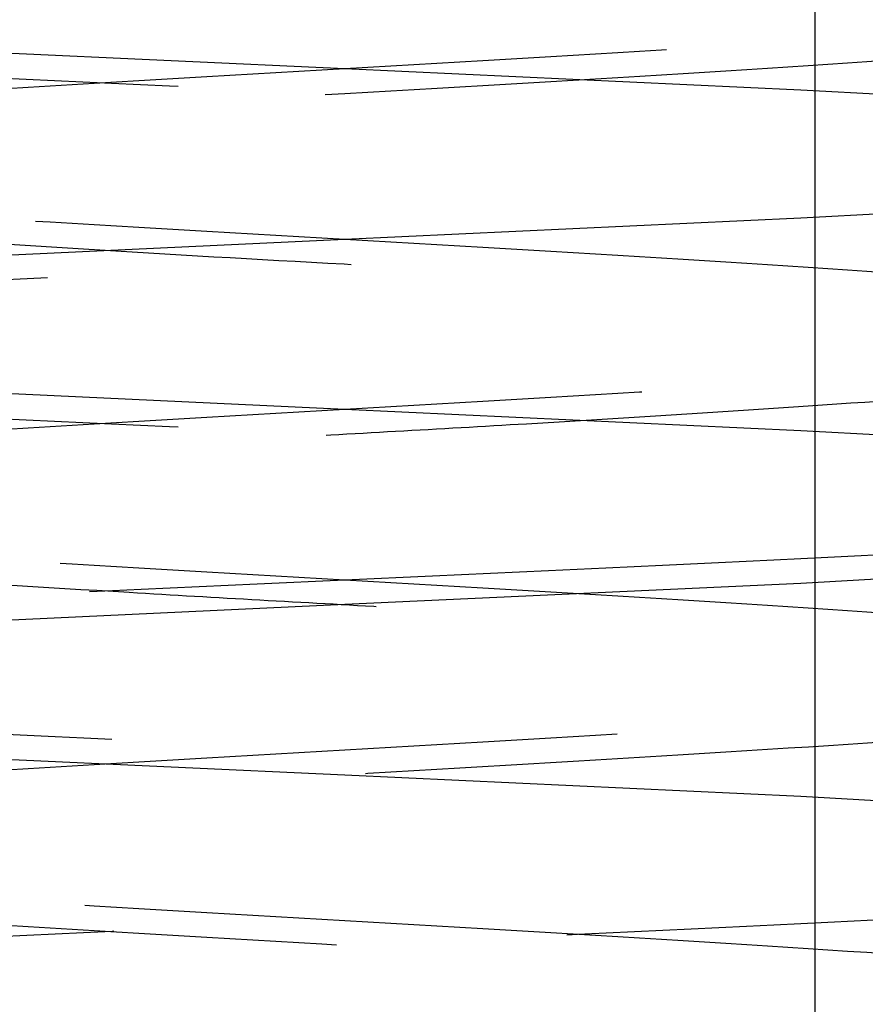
# Model space of a CAD drawing. Header units: inches. Extents: x 1907 to 2452, y -210 to -54.
# Tile 710 of 1056: x 2144.0375 to 2144.1262, y -176.8106 to -176.7074. Entities that reach past the tile are written whole.
import ezdxf

# ---------------------------------------------------------------- set-up
doc = ezdxf.new("R2010")
doc.units = ezdxf.units.IN
doc.header["$LTSCALE"] = 0.5
doc.header["$MEASUREMENT"] = 0
doc.linetypes.add('HIDDEN', pattern=[0.22499999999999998, 0.15, -0.075])
doc.layers.add('SID-M-H', color=4, linetype='HIDDEN')
doc.layers.add('SID-M-S', color=105, linetype='Continuous')

msp = doc.modelspace()

# ---------------------------------------------------------------- linework, layer by layer
at = {"layer": 'SID-M-H'}
for p, q in [((2144.07159527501, -176.712547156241), (2144.023759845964, -176.7103150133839)), ((2144.119430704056, -176.7147792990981), (2144.07159527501, -176.712547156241)), ((2144.159983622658, -176.7170114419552), (2144.119430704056, -176.7147792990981)), ((2144.119430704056, -176.7281721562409), (2144.159983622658, -176.7259400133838)), ((2144.07159527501, -176.730404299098), (2144.119430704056, -176.7281721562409)), ((2144.023759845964, -176.7326364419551), (2144.07159527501, -176.730404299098)), ((2144.07159527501, -176.748261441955), (2144.023759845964, -176.7460292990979)), ((2144.119430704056, -176.7504935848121), (2144.07159527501, -176.748261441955)), ((2144.159983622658, -176.7527257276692), (2144.119430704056, -176.7504935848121)), ((2144.159983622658, -176.7642584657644), (2144.119430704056, -176.7664906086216)), ((2144.119430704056, -176.7664906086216), (2144.07159527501, -176.7687227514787)), ((2144.07159527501, -176.7687227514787), (2144.023759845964, -176.7709548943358)), ((2144.023759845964, -176.7843477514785), (2144.07159527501, -176.7865798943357)), ((2144.07159527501, -176.7865798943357), (2144.119430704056, -176.7888120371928)), ((2144.119430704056, -176.7888120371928), (2144.159983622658, -176.7910441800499))]:
    msp.add_line(p, q, dxfattribs=at)
for points, knots in [([(2143.97499658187, -175.8292082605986), (2143.976194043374, -175.8297557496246), (2143.979018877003, -175.8310472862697), (2144.000392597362, -175.8330828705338), (2144.032802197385, -175.8353150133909), (2144.07161820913, -175.837547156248), (2144.110296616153, -175.8397792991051), (2144.143119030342, -175.8420114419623), (2144.165042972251, -175.8442435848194), (2144.172742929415, -175.8464757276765), (2144.165043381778, -175.8487078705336), (2144.143117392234, -175.8509400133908), (2144.110302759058, -175.8531721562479), (2144.071595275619, -175.855404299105), (2144.032887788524, -175.8576364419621), (2144.000073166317, -175.8598685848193), (2143.978147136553, -175.8621007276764), (2143.970447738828, -175.8643328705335), (2143.978147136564, -175.8665650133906), (2144.000073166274, -175.8687971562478), (2144.032887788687, -175.8710292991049), (2144.07159527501, -175.873261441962), (2144.110302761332, -175.8754935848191), (2144.143117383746, -175.8777257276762), (2144.165043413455, -175.8799578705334), (2144.172742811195, -175.8821900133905), (2144.165043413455, -175.8844221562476), (2144.143117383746, -175.8866542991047), (2144.110302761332, -175.8888864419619), (2144.07159527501, -175.891118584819), (2144.032887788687, -175.8933507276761), (2144.000073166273, -175.8955828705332), (2143.978147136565, -175.8978150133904), (2143.970447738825, -175.9000471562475), (2143.978147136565, -175.9022792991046), (2144.000073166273, -175.9045114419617), (2144.032887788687, -175.9067435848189), (2144.07159527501, -175.908975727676), (2144.110302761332, -175.9112078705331), (2144.143117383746, -175.9134400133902), (2144.165043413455, -175.9156721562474), (2144.172742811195, -175.9179042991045), (2144.165043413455, -175.9201364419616), (2144.143117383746, -175.9223685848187), (2144.110302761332, -175.9246007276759), (2144.07159527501, -175.926832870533), (2144.032887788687, -175.9290650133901), (2144.000073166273, -175.9312971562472), (2143.978147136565, -175.9335292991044), (2143.970447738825, -175.9357614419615), (2143.978147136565, -175.9379935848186), (2144.000073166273, -175.9402257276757), (2144.032887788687, -175.9424578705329), (2144.07159527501, -175.94469001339), (2144.110302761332, -175.9469221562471), (2144.143117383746, -175.9491542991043), (2144.165043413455, -175.9513864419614), (2144.172742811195, -175.9536185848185), (2144.165043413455, -175.9558507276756), (2144.143117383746, -175.9580828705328), (2144.110302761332, -175.9603150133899), (2144.07159527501, -175.962547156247), (2144.032887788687, -175.9647792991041), (2144.000073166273, -175.9670114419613), (2143.978147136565, -175.9692435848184), (2143.970447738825, -175.9714757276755), (2143.978147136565, -175.9737078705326), (2144.000073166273, -175.9759400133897), (2144.032887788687, -175.9781721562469), (2144.07159527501, -175.980404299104), (2144.110302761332, -175.9826364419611), (2144.143117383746, -175.9848685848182), (2144.165043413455, -175.9871007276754), (2144.172742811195, -175.9893328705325), (2144.165043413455, -175.9915650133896), (2144.143117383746, -175.9937971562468), (2144.110302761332, -175.9960292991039), (2144.07159527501, -175.998261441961), (2144.032887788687, -176.0004935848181), (2144.000073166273, -176.0027257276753), (2143.978147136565, -176.0049578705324), (2143.970447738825, -176.0071900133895), (2143.978147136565, -176.0094221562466), (2144.000073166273, -176.0116542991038), (2144.032887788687, -176.0138864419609), (2144.07159527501, -176.016118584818), (2144.110302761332, -176.0183507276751), (2144.143117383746, -176.0205828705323), (2144.165043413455, -176.0228150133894), (2144.172742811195, -176.0250471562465), (2144.165043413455, -176.0272792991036), (2144.143117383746, -176.0295114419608), (2144.110302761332, -176.0317435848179), (2144.07159527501, -176.033975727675), (2144.032887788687, -176.0362078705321), (2144.000073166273, -176.0384400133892), (2143.978147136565, -176.0406721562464), (2143.970447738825, -176.0429042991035), (2143.978147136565, -176.0451364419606), (2144.000073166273, -176.0473685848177), (2144.032887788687, -176.0496007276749), (2144.07159527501, -176.051832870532), (2144.110302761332, -176.0540650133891), (2144.143117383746, -176.0562971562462), (2144.165043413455, -176.0585292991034), (2144.172742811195, -176.0607614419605), (2144.165043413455, -176.0629935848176), (2144.143117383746, -176.0652257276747), (2144.110302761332, -176.0674578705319), (2144.07159527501, -176.069690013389), (2144.032887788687, -176.0719221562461), (2144.000073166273, -176.0741542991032), (2143.978147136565, -176.0763864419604), (2143.970447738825, -176.0786185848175), (2143.978147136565, -176.0808507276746), (2144.000073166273, -176.0830828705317), (2144.032887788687, -176.0853150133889), (2144.07159527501, -176.087547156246), (2144.110302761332, -176.0897792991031), (2144.143117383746, -176.0920114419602), (2144.165043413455, -176.0942435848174), (2144.172742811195, -176.0964757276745), (2144.165043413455, -176.0987078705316), (2144.143117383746, -176.1009400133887), (2144.110302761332, -176.1031721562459), (2144.07159527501, -176.105404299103), (2144.032887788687, -176.1076364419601), (2144.000073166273, -176.1098685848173), (2143.978147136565, -176.1121007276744), (2143.970447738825, -176.1143328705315), (2143.978147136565, -176.1165650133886), (2144.000073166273, -176.1187971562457), (2144.032887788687, -176.1210292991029), (2144.07159527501, -176.12326144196), (2144.110302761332, -176.1254935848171), (2144.143117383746, -176.1277257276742), (2144.165043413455, -176.1299578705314), (2144.172742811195, -176.1321900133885), (2144.165043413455, -176.1344221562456), (2144.143117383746, -176.1366542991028), (2144.110302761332, -176.1388864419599), (2144.07159527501, -176.141118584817), (2144.032887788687, -176.1433507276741), (2144.000073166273, -176.1455828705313), (2143.978147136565, -176.1478150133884), (2143.970447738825, -176.1500471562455), (2143.978147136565, -176.1522792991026), (2144.000073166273, -176.1545114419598), (2144.032887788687, -176.1567435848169), (2144.07159527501, -176.158975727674), (2144.110302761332, -176.1612078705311), (2144.143117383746, -176.1634400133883), (2144.165043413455, -176.1656721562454), (2144.172742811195, -176.1679042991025), (2144.165043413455, -176.1701364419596), (2144.143117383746, -176.1723685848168), (2144.110302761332, -176.1746007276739), (2144.07159527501, -176.176832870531), (2144.032887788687, -176.1790650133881), (2144.000073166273, -176.1812971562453), (2143.978147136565, -176.1835292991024), (2143.970447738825, -176.1857614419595), (2143.978147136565, -176.1879935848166), (2144.000073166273, -176.1902257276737), (2144.032887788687, -176.1924578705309), (2144.07159527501, -176.194690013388), (2144.110302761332, -176.1969221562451), (2144.143117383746, -176.1991542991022), (2144.165043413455, -176.2013864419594), (2144.172742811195, -176.2036185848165), (2144.165043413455, -176.2058507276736), (2144.143117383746, -176.2080828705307), (2144.110302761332, -176.2103150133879), (2144.07159527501, -176.212547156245), (2144.032887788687, -176.2147792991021), (2144.000073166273, -176.2170114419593), (2143.978147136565, -176.2192435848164), (2143.970447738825, -176.2214757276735), (2143.978147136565, -176.2237078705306), (2144.000073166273, -176.2259400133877), (2144.032887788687, -176.2281721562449), (2144.07159527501, -176.230404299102), (2144.110302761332, -176.2326364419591), (2144.143117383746, -176.2348685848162), (2144.165043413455, -176.2371007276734), (2144.172742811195, -176.2393328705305), (2144.165043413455, -176.2415650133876), (2144.143117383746, -176.2437971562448), (2144.110302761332, -176.2460292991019), (2144.07159527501, -176.248261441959), (2144.032887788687, -176.2504935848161), (2144.000073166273, -176.2527257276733), (2143.978147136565, -176.2549578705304), (2143.970447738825, -176.2571900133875), (2143.978147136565, -176.2594221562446), (2144.000073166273, -176.2616542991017), (2144.032887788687, -176.2638864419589), (2144.07159527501, -176.266118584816), (2144.110302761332, -176.2683507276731), (2144.143117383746, -176.2705828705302), (2144.165043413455, -176.2728150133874), (2144.172742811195, -176.2750471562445), (2144.165043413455, -176.2772792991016), (2144.143117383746, -176.2795114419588), (2144.110302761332, -176.2817435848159), (2144.07159527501, -176.283975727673), (2144.032887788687, -176.2862078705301), (2144.000073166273, -176.2884400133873), (2143.978147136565, -176.2906721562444), (2143.970447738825, -176.2929042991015), (2143.978147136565, -176.2951364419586), (2144.000073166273, -176.2973685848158), (2144.032887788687, -176.2996007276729), (2144.07159527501, -176.30183287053), (2144.110302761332, -176.3040650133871), (2144.143117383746, -176.3062971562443), (2144.165043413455, -176.3085292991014), (2144.172742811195, -176.3107614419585), (2144.165043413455, -176.3129935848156), (2144.143117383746, -176.3152257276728), (2144.110302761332, -176.3174578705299), (2144.07159527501, -176.319690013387), (2144.032887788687, -176.3219221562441), (2144.000073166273, -176.3241542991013), (2143.978147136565, -176.3263864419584), (2143.970447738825, -176.3286185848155), (2143.978147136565, -176.3308507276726), (2144.000073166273, -176.3330828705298), (2144.032887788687, -176.3353150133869), (2144.07159527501, -176.337547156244), (2144.110302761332, -176.3397792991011), (2144.143117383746, -176.3420114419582), (2144.165043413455, -176.3442435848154), (2144.172742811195, -176.3464757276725), (2144.165043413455, -176.3487078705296), (2144.143117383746, -176.3509400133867), (2144.110302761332, -176.3531721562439), (2144.07159527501, -176.355404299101), (2144.032887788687, -176.3576364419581), (2144.000073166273, -176.3598685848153), (2143.978147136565, -176.3621007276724), (2143.970447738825, -176.3643328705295), (2143.978147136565, -176.3665650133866), (2144.000073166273, -176.3687971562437), (2144.032887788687, -176.3710292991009), (2144.07159527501, -176.373261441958), (2144.110302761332, -176.3754935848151), (2144.143117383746, -176.3777257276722), (2144.165043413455, -176.3799578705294), (2144.172742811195, -176.3821900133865), (2144.165043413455, -176.3844221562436), (2144.143117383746, -176.3866542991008), (2144.110302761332, -176.3888864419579), (2144.07159527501, -176.391118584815), (2144.032887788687, -176.3933507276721), (2144.000073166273, -176.3955828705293), (2143.978147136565, -176.3978150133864), (2143.970447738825, -176.4000471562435), (2143.978147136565, -176.4022792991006), (2144.000073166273, -176.4045114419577), (2144.032887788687, -176.4067435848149), (2144.07159527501, -176.408975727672), (2144.110302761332, -176.4112078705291), (2144.143117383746, -176.4134400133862), (2144.165043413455, -176.4156721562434), (2144.172742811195, -176.4179042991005), (2144.165043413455, -176.4201364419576), (2144.143117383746, -176.4223685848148), (2144.110302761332, -176.4246007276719), (2144.07159527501, -176.426832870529), (2144.032887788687, -176.4290650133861), (2144.000073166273, -176.4312971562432), (2143.978147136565, -176.4335292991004), (2143.970447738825, -176.4357614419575), (2143.978147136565, -176.4379935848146), (2144.000073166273, -176.4402257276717), (2144.032887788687, -176.4424578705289), (2144.07159527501, -176.444690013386), (2144.110302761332, -176.4469221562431), (2144.143117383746, -176.4491542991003), (2144.165043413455, -176.4513864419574), (2144.172742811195, -176.4536185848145), (2144.165043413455, -176.4558507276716), (2144.143117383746, -176.4580828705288), (2144.110302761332, -176.4603150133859), (2144.07159527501, -176.462547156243), (2144.032887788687, -176.4647792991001), (2144.000073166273, -176.4670114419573), (2143.978147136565, -176.4692435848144), (2143.970447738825, -176.4714757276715), (2143.978147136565, -176.4737078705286), (2144.000073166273, -176.4759400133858), (2144.032887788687, -176.4781721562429), (2144.07159527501, -176.4804042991), (2144.110302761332, -176.4826364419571), (2144.143117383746, -176.4848685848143), (2144.165043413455, -176.4871007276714), (2144.172742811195, -176.4893328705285), (2144.165043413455, -176.4915650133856), (2144.143117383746, -176.4937971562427), (2144.110302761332, -176.4960292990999), (2144.07159527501, -176.498261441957), (2144.032887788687, -176.5004935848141), (2144.000073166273, -176.5027257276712), (2143.978147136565, -176.5049578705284), (2143.970447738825, -176.5071900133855), (2143.978147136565, -176.5094221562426), (2144.000073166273, -176.5116542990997), (2144.032887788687, -176.5138864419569), (2144.07159527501, -176.516118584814), (2144.110302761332, -176.5183507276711), (2144.143117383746, -176.5205828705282), (2144.165043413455, -176.5228150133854), (2144.172742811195, -176.5250471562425), (2144.165043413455, -176.5272792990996), (2144.143117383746, -176.5295114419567), (2144.110302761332, -176.5317435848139), (2144.07159527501, -176.533975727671), (2144.032887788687, -176.5362078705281), (2144.000073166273, -176.5384400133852), (2143.978147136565, -176.5406721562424), (2143.970447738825, -176.5429042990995), (2143.978147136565, -176.5451364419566), (2144.000073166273, -176.5473685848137), (2144.032887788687, -176.5496007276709), (2144.07159527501, -176.551832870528), (2144.110302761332, -176.5540650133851), (2144.143117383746, -176.5562971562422), (2144.165043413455, -176.5585292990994), (2144.172742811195, -176.5607614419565), (2144.165043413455, -176.5629935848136), (2144.143117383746, -176.5652257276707), (2144.110302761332, -176.5674578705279), (2144.07159527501, -176.569690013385), (2144.032887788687, -176.5719221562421), (2144.000073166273, -176.5741542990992), (2143.978147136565, -176.5763864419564), (2143.970447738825, -176.5786185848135), (2143.978147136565, -176.5808507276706), (2144.000073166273, -176.5830828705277), (2144.032887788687, -176.5853150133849), (2144.07159527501, -176.587547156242), (2144.110302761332, -176.5897792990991), (2144.143117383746, -176.5920114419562), (2144.165043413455, -176.5942435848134), (2144.172742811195, -176.5964757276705), (2144.165043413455, -176.5987078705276), (2144.143117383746, -176.6009400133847), (2144.110302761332, -176.6031721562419), (2144.07159527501, -176.605404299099), (2144.032887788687, -176.6076364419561), (2144.000073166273, -176.6098685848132), (2143.978147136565, -176.6121007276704), (2143.970447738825, -176.6143328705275), (2143.978147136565, -176.6165650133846), (2144.000073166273, -176.6187971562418), (2144.032887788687, -176.6210292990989), (2144.07159527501, -176.623261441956), (2144.110302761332, -176.6254935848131), (2144.143117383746, -176.6277257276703), (2144.165043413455, -176.6299578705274), (2144.172742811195, -176.6321900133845), (2144.165043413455, -176.6344221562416), (2144.143117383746, -176.6366542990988), (2144.110302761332, -176.6388864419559), (2144.07159527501, -176.641118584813), (2144.032887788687, -176.6433507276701), (2144.000073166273, -176.6455828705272), (2143.978147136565, -176.6478150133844), (2143.970447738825, -176.6500471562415), (2143.978147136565, -176.6522792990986), (2144.000073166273, -176.6545114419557), (2144.032887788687, -176.6567435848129), (2144.07159527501, -176.65897572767), (2144.110302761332, -176.6612078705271), (2144.143117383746, -176.6634400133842), (2144.165043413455, -176.6656721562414), (2144.172742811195, -176.6679042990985), (2144.165043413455, -176.6701364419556), (2144.143117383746, -176.6723685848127), (2144.110302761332, -176.6746007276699), (2144.07159527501, -176.676832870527), (2144.032887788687, -176.6790650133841), (2144.000073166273, -176.6812971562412), (2143.978147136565, -176.6835292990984), (2143.970447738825, -176.6857614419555), (2143.978147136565, -176.6879935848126), (2144.000073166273, -176.6902257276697), (2144.032887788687, -176.6924578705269), (2144.07159527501, -176.694690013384), (2144.110302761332, -176.6969221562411), (2144.143117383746, -176.6991542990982), (2144.165043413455, -176.7013864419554), (2144.172742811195, -176.7036185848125), (2144.165043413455, -176.7058507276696), (2144.143117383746, -176.7080828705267), (2144.110302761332, -176.7103150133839), (2144.07159527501, -176.712547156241), (2144.032887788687, -176.7147792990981), (2144.000073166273, -176.7170114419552), (2143.978147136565, -176.7192435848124), (2143.970447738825, -176.7214757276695), (2143.978147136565, -176.7237078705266), (2144.000073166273, -176.7259400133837), (2144.032887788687, -176.7281721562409), (2144.07159527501, -176.730404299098), (2144.110302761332, -176.7326364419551), (2144.143117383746, -176.7348685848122), (2144.165043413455, -176.7371007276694), (2144.172742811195, -176.7393328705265), (2144.165043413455, -176.7415650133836), (2144.143117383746, -176.7437971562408), (2144.110302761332, -176.7460292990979), (2144.07159527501, -176.748261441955), (2144.032887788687, -176.7504935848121), (2144.000073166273, -176.7527257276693), (2143.978147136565, -176.7549578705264), (2143.970447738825, -176.7571900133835), (2143.978147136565, -176.7594221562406), (2144.000073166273, -176.7616542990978), (2144.032887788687, -176.7638864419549), (2144.07159527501, -176.766118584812), (2144.110302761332, -176.7683507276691), (2144.143117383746, -176.7705828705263), (2144.165043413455, -176.7728150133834), (2144.172742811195, -176.7750471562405), (2144.165043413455, -176.7772792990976), (2144.143117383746, -176.7795114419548), (2144.110302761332, -176.7817435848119), (2144.07159527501, -176.783975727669), (2144.032887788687, -176.7862078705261), (2144.000073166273, -176.7884400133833), (2143.978147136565, -176.7906721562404), (2143.970447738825, -176.7929042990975), (2143.978147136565, -176.7951364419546), (2144.000073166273, -176.7973685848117), (2144.032887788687, -176.7996007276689), (2144.07159527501, -176.801832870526), (2144.110302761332, -176.8040650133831), (2144.143117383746, -176.8062971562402), (2144.165043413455, -176.8085292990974), (2144.172742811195, -176.8107614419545), (2144.165043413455, -176.8129935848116), (2144.143117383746, -176.8152257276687), (2144.110302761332, -176.8174578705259), (2144.07159527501, -176.819690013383), (2144.032887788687, -176.8219221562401), (2144.000073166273, -176.8241542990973), (2143.978147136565, -176.8263864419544), (2143.970447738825, -176.8286185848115), (2143.978147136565, -176.8308507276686), (2144.000073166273, -176.8330828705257), (2144.032887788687, -176.8353150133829), (2144.07159527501, -176.83754715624), (2144.110302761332, -176.8397792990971), (2144.143117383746, -176.8420114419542), (2144.165043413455, -176.8442435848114), (2144.172742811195, -176.8464757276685), (2144.165043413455, -176.8487078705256), (2144.143117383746, -176.8509400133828), (2144.110302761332, -176.8531721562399), (2144.07159527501, -176.855404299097), (2144.032887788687, -176.8576364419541), (2144.000073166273, -176.8598685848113), (2143.978147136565, -176.8621007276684), (2143.970447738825, -176.8643328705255), (2143.978147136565, -176.8665650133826), (2144.000073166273, -176.8687971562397), (2144.032887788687, -176.8710292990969), (2144.07159527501, -176.873261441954), (2144.110302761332, -176.8754935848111), (2144.143117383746, -176.8777257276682), (2144.165043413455, -176.8799578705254), (2144.172742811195, -176.8821900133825), (2144.165043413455, -176.8844221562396), (2144.143117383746, -176.8866542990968), (2144.110302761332, -176.8888864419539), (2144.07159527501, -176.891118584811), (2144.032887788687, -176.8933507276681), (2144.000073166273, -176.8955828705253), (2143.978147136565, -176.8978150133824), (2143.970447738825, -176.9000471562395), (2143.978147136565, -176.9022792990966), (2144.000073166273, -176.9045114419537), (2144.032887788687, -176.9067435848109), (2144.07159527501, -176.908975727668), (2144.110302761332, -176.9112078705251), (2144.143117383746, -176.9134400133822), (2144.165043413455, -176.9156721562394), (2144.172742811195, -176.9179042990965), (2144.165043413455, -176.9201364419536), (2144.143117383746, -176.9223685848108), (2144.110302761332, -176.9246007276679), (2144.07159527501, -176.926832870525), (2144.032887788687, -176.9290650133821), (2144.000073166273, -176.9312971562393), (2143.978147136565, -176.9335292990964), (2143.970447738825, -176.9357614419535), (2143.978147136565, -176.9379935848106), (2144.000073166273, -176.9402257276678), (2144.032887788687, -176.9424578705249), (2144.07159527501, -176.944690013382), (2144.110302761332, -176.9469221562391), (2144.143117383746, -176.9491542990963), (2144.165043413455, -176.9513864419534), (2144.172742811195, -176.9536185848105), (2144.165043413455, -176.9558507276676), (2144.143117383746, -176.9580828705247), (2144.110302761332, -176.9603150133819), (2144.07159527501, -176.962547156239), (2144.032887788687, -176.9647792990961), (2144.000073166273, -176.9670114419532), (2143.978147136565, -176.9692435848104), (2143.970447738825, -176.9714757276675), (2143.978147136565, -176.9737078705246), (2144.000073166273, -176.9759400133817), (2144.032887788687, -176.9781721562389), (2144.07159527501, -176.980404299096), (2144.110302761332, -176.9826364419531), (2144.143117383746, -176.9848685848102), (2144.165043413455, -176.9871007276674), (2144.172742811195, -176.9893328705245), (2144.165043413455, -176.9915650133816), (2144.143117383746, -176.9937971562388), (2144.110302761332, -176.9960292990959), (2144.07159527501, -176.998261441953), (2144.032887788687, -177.0004935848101), (2144.000073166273, -177.0027257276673), (2143.978147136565, -177.0049578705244), (2143.970447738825, -177.0071900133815), (2143.978147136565, -177.0094221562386), (2144.000073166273, -177.0116542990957), (2144.032887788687, -177.0138864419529), (2144.07159527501, -177.01611858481), (2144.110302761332, -177.0183507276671), (2144.143117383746, -177.0205828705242), (2144.165043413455, -177.0228150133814), (2144.172742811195, -177.0250471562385), (2144.165043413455, -177.0272792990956), (2144.143117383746, -177.0295114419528), (2144.110302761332, -177.0317435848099), (2144.07159527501, -177.033975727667), (2144.032887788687, -177.0362078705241), (2144.000073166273, -177.0384400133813), (2143.978147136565, -177.0406721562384), (2143.970447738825, -177.0429042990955), (2143.978147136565, -177.0451364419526), (2144.000073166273, -177.0473685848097), (2144.032887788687, -177.0496007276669), (2144.07159527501, -177.051832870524), (2144.110302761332, -177.0540650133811), (2144.143117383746, -177.0562971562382), (2144.165043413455, -177.0585292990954), (2144.172742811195, -177.0607614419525), (2144.165043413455, -177.0629935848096), (2144.143117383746, -177.0652257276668), (2144.110302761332, -177.0674578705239), (2144.07159527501, -177.069690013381), (2144.032887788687, -177.0719221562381), (2144.000073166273, -177.0741542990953), (2143.978147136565, -177.0763864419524), (2143.970447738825, -177.0786185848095), (2143.978147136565, -177.0808507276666), (2144.000073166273, -177.0830828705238), (2144.032887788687, -177.0853150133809), (2144.07159527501, -177.087547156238), (2144.110302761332, -177.0897792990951), (2144.143117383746, -177.0920114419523), (2144.165043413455, -177.0942435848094), (2144.172742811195, -177.0964757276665), (2144.165043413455, -177.0987078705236), (2144.143117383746, -177.1009400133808), (2144.110302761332, -177.1031721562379), (2144.07159527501, -177.105404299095), (2144.032887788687, -177.1076364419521), (2144.000073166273, -177.1098685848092), (2143.978147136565, -177.1121007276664), (2143.970447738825, -177.1143328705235), (2143.978147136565, -177.1165650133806), (2144.000073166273, -177.1187971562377), (2144.032887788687, -177.1210292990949), (2144.07159527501, -177.123261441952), (2144.110302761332, -177.1254935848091), (2144.143117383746, -177.1277257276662), (2144.165043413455, -177.1299578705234), (2144.172742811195, -177.1321900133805), (2144.165043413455, -177.1344221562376), (2144.143117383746, -177.1366542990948), (2144.110302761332, -177.1388864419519), (2144.07159527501, -177.141118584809), (2144.032887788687, -177.1433507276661), (2144.000073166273, -177.1455828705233), (2143.978147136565, -177.1478150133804), (2143.970447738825, -177.1500471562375), (2143.978147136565, -177.1522792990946), (2144.000073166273, -177.1545114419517), (2144.032887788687, -177.1567435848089), (2144.07159527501, -177.158975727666), (2144.110302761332, -177.1612078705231), (2144.143117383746, -177.1634400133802), (2144.165043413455, -177.1656721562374), (2144.172742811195, -177.1679042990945), (2144.165043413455, -177.1701364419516), (2144.143117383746, -177.1723685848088), (2144.110302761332, -177.1746007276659), (2144.07159527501, -177.176832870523), (2144.032887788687, -177.1790650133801), (2144.000073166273, -177.1812971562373), (2143.978147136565, -177.1835292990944), (2143.970447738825, -177.1857614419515), (2143.978147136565, -177.1879935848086), (2144.000073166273, -177.1902257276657), (2144.032887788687, -177.1924578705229), (2144.07159527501, -177.19469001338), (2144.110302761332, -177.1969221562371), (2144.143117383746, -177.1991542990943), (2144.165043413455, -177.2013864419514), (2144.172742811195, -177.2036185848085), (2144.165043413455, -177.2058507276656), (2144.143117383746, -177.2080828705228), (2144.110302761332, -177.2103150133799), (2144.07159527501, -177.212547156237), (2144.032887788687, -177.2147792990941), (2144.000073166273, -177.2170114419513), (2143.978147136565, -177.2192435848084), (2143.970447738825, -177.2214757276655), (2143.978147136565, -177.2237078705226), (2144.000073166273, -177.2259400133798), (2144.032887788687, -177.2281721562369), (2144.07159527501, -177.230404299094), (2144.110302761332, -177.2326364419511), (2144.143117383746, -177.2348685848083), (2144.165043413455, -177.2371007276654), (2144.172742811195, -177.2393328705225), (2144.165043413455, -177.2415650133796), (2144.143117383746, -177.2437971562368), (2144.110302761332, -177.2460292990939), (2144.07159527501, -177.248261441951), (2144.032887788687, -177.2504935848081), (2144.000073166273, -177.2527257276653), (2143.978147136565, -177.2549578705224), (2143.970447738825, -177.2571900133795), (2143.978147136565, -177.2594221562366), (2144.000073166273, -177.2616542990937), (2144.032887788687, -177.2638864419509), (2144.07159527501, -177.266118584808), (2144.110302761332, -177.2683507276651), (2144.143117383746, -177.2705828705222), (2144.165043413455, -177.2728150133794), (2144.172742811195, -177.2750471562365), (2144.165043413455, -177.2772792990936), (2144.143117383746, -177.2795114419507), (2144.110302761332, -177.2817435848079), (2144.07159527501, -177.283975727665), (2144.032887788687, -177.2862078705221), (2144.000073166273, -177.2884400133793), (2143.978147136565, -177.2906721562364), (2143.970447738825, -177.2929042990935), (2143.978147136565, -177.2951364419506), (2144.000073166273, -177.2973685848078), (2144.032887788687, -177.2996007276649), (2144.07159527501, -177.301832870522), (2144.110302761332, -177.3040650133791), (2144.143117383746, -177.3062971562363), (2144.165043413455, -177.3085292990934), (2144.172742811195, -177.3107614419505), (2144.165043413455, -177.3129935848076), (2144.143117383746, -177.3152257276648), (2144.110302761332, -177.3174578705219), (2144.07159527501, -177.319690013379), (2144.032887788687, -177.3219221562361), (2144.000073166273, -177.3241542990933), (2143.978147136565, -177.3263864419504), (2143.970447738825, -177.3286185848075), (2143.978147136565, -177.3308507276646), (2144.000073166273, -177.3330828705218), (2144.032887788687, -177.3353150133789), (2144.07159527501, -177.337547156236), (2144.110302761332, -177.3397792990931), (2144.143117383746, -177.3420114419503), (2144.165043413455, -177.3442435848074), (2144.172742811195, -177.3464757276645), (2144.165043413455, -177.3487078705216), (2144.143117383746, -177.3509400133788), (2144.110302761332, -177.3531721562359), (2144.07159527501, -177.355404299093), (2144.032887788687, -177.3576364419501), (2144.000073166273, -177.3598685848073), (2143.978147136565, -177.3621007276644), (2143.970447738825, -177.3643328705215), (2143.978147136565, -177.3665650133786), (2144.000073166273, -177.3687971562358), (2144.032887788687, -177.3710292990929), (2144.07159527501, -177.37326144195), (2144.110302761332, -177.3754935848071), (2144.143117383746, -177.3777257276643), (2144.165043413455, -177.3799578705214), (2144.172742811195, -177.3821900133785), (2144.165043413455, -177.3844221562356), (2144.143117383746, -177.3866542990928), (2144.110302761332, -177.3888864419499), (2144.07159527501, -177.391118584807), (2144.032887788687, -177.3933507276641), (2144.000073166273, -177.3955828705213), (2143.978147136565, -177.3978150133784), (2143.970447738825, -177.4000471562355), (2143.978147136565, -177.4022792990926), (2144.000073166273, -177.4045114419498), (2144.032887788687, -177.4067435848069), (2144.07159527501, -177.408975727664), (2144.110302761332, -177.4112078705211), (2144.143117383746, -177.4134400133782), (2144.165043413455, -177.4156721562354), (2144.172742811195, -177.4179042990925), (2144.165043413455, -177.4201364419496), (2144.143117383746, -177.4223685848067), (2144.110302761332, -177.4246007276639), (2144.07159527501, -177.426832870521), (2144.032887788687, -177.4290650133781), (2144.000073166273, -177.4312971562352), (2143.978147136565, -177.4335292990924), (2143.970447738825, -177.4357614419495), (2143.978147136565, -177.4379935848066), (2144.000073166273, -177.4402257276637), (2144.032887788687, -177.4424578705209), (2144.07159527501, -177.444690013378), (2144.110302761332, -177.4469221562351), (2144.143117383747, -177.4491542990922), (2144.165043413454, -177.4513864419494), (2144.172742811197, -177.4536185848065), (2144.165043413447, -177.4558507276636), (2144.143117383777, -177.4580828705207), (2144.110302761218, -177.460315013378), (2144.071595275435, -177.4625471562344), (2144.032887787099, -177.4647792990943), (2144.000073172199, -177.4670114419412), (2143.97814711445, -177.4692435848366), (2143.970447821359, -177.4714757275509), (2143.978146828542, -177.473707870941), (2144.000074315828, -177.4759400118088), (2144.032883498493, -177.4781721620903), (2144.071611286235, -177.4804042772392), (2144.110243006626, -177.482636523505), (2144.143340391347, -177.4848682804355), (2144.164211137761, -177.4871018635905), (2144.172991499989, -177.4887818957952), (2144.168837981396, -177.4897264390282), (2144.16797199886, -177.4899233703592)], [0, 0, 0, 0, 0.0009890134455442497, 0.002333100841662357, 0.003677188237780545, 0.005021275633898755, 0.006365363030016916, 0.007709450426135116, 0.009053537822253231, 0.01039762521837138, 0.01174171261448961, 0.01308580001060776, 0.01442988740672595, 0.0157739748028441, 0.01711806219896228, 0.01846214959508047, 0.01980623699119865, 0.02115032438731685, 0.02249441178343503, 0.02383849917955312, 0.0251825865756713, 0.02652667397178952, 0.02787076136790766, 0.02921484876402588, 0.03055893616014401, 0.03190302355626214, 0.03324711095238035, 0.03459119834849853, 0.03593528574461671, 0.03727937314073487, 0.03862346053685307, 0.03996754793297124, 0.04131163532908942, 0.04265572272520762, 0.04399981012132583, 0.0453438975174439, 0.04668798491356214, 0.0480320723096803, 0.04937615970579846, 0.05072024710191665, 0.05206433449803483, 0.05340842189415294, 0.05475250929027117, 0.05609659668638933, 0.05744068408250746, 0.05878477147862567, 0.0601288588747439, 0.06147294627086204, 0.06281703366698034, 0.06416112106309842, 0.06550520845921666, 0.0668492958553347, 0.06819338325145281, 0.06953747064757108, 0.07088155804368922, 0.07222564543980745, 0.0735697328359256, 0.07491382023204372, 0.07625790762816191, 0.07760199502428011, 0.07894608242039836, 0.08029016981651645, 0.08163425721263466, 0.08297834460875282, 0.084322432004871, 0.0856665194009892, 0.08701060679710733, 0.08835469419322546, 0.08969878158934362, 0.09104286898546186, 0.09238695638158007, 0.09373104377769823, 0.09507513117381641, 0.09641921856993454, 0.09776330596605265, 0.09910739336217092, 0.1004514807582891, 0.1017955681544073, 0.1031396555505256, 0.1044837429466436, 0.1058278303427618, 0.10717191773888, 0.108516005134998, 0.1098600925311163, 0.1112041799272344, 0.1125482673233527, 0.1138923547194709, 0.115236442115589, 0.1165805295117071, 0.1179246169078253, 0.1192687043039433, 0.1206127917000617, 0.1219568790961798, 0.1233009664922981, 0.1246450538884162, 0.1259891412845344, 0.1273332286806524, 0.1286773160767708, 0.130021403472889, 0.1313654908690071, 0.1327095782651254, 0.1340536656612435, 0.1353977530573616, 0.1367418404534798, 0.1380859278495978, 0.1394300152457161, 0.1407741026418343, 0.1421181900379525, 0.1434622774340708, 0.1448063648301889, 0.146150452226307, 0.1474945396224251, 0.1488386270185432, 0.1501827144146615, 0.1515268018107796, 0.1528708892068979, 0.1542149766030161, 0.1555590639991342, 0.1569031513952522, 0.1582472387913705, 0.1595913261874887, 0.1609354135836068, 0.1622795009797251, 0.1636235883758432, 0.1649676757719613, 0.1663117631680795, 0.1676558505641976, 0.1689999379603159, 0.170344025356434, 0.1716881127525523, 0.1730322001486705, 0.1743762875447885, 0.1757203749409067, 0.1770644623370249, 0.1784085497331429, 0.1797526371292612, 0.1810967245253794, 0.1824408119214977, 0.1837848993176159, 0.185128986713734, 0.186473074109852, 0.1878171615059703, 0.1891612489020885, 0.1905053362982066, 0.1918494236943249, 0.193193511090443, 0.1945375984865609, 0.1958816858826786, 0.1972257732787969, 0.1985698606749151, 0.1999139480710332, 0.2012580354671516, 0.2026021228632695, 0.203946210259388, 0.2052902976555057, 0.2066343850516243, 0.2079784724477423, 0.2093225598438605, 0.2106666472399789, 0.2120107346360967, 0.2133548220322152, 0.2146989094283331, 0.2160429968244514, 0.2173870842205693, 0.2187311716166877, 0.2200752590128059, 0.2214193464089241, 0.2227634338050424, 0.2241075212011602, 0.2254516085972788, 0.2267956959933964, 0.2281397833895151, 0.229483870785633, 0.2308279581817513, 0.2321720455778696, 0.2335161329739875, 0.2348602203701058, 0.2362043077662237, 0.2375483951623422, 0.2388924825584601, 0.2402365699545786, 0.2415806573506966, 0.2429247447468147, 0.244268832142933, 0.2456129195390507, 0.2469570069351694, 0.2483010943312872, 0.2496451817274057, 0.2509892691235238, 0.2523333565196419, 0.2536774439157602, 0.2550215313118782, 0.2563656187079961, 0.2577097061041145, 0.2590537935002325, 0.2603978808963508, 0.2617419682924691, 0.2630860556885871, 0.2644301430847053, 0.2657742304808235, 0.2671183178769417, 0.2684624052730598, 0.2698064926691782, 0.2711505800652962, 0.2724946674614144, 0.2738387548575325, 0.2751828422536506, 0.2765269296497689, 0.277871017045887, 0.2792151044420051, 0.2805591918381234, 0.2819032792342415, 0.2832473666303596, 0.284591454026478, 0.2859355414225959, 0.2872796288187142, 0.2886237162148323, 0.2899678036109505, 0.2913118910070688, 0.2926559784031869, 0.2940000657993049, 0.2953441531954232, 0.2966882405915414, 0.2980323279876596, 0.2993764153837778, 0.3007205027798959, 0.3020645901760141, 0.3034086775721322, 0.3047527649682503, 0.3060968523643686, 0.3074409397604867, 0.3087850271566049, 0.3101291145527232, 0.3114732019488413, 0.3128172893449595, 0.3141613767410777, 0.3155054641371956, 0.316849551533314, 0.318193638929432, 0.3195377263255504, 0.3208818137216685, 0.3222259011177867, 0.3235699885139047, 0.3249140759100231, 0.3262581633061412, 0.3276022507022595, 0.3289463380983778, 0.3302904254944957, 0.3316345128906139, 0.332978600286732, 0.33432268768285, 0.3356667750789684, 0.3370108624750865, 0.3383549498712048, 0.339699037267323, 0.3410431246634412, 0.3423872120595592, 0.3437312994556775, 0.3450753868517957, 0.3464194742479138, 0.3477635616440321, 0.3491076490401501, 0.3504517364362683, 0.3517958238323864, 0.3531399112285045, 0.3544839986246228, 0.355828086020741, 0.3571721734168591, 0.3585162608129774, 0.3598603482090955, 0.3612044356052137, 0.3625485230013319, 0.3638926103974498, 0.3652366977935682, 0.3665807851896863, 0.3679248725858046, 0.3692689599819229, 0.370613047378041, 0.3719571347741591, 0.3733012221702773, 0.3746453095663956, 0.3759893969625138, 0.377333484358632, 0.3786775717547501, 0.3800216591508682, 0.3813657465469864, 0.3827098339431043, 0.3840539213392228, 0.3853980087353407, 0.3867420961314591, 0.3880861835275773, 0.3894302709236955, 0.3907743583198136, 0.3921184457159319, 0.3934625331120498, 0.3948066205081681, 0.3961507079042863, 0.3974947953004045, 0.3988388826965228, 0.4001829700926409, 0.4015270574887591, 0.4028711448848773, 0.4042152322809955, 0.4055593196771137, 0.406903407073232, 0.40824749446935, 0.4095915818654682, 0.4109356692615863, 0.4122797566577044, 0.4136238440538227, 0.4149679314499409, 0.416312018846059, 0.4176561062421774, 0.4190001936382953, 0.4203442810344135, 0.4216883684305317, 0.4230324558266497, 0.4243765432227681, 0.4257206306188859, 0.4270647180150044, 0.4284088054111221, 0.4297528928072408, 0.4310969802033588, 0.4324410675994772, 0.4337851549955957, 0.4351292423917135, 0.4364733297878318, 0.4378174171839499, 0.439161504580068, 0.4405055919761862, 0.4418496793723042, 0.4431937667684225, 0.4445378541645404, 0.445881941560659, 0.4472260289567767, 0.4485701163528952, 0.4499142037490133, 0.4512582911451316, 0.45260237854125, 0.4539464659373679, 0.4552905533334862, 0.4566346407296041, 0.4579787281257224, 0.4593228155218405, 0.4606669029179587, 0.462010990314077, 0.4633550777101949, 0.4646991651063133, 0.4660432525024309, 0.4673873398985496, 0.4687314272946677, 0.470075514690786, 0.4714196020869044, 0.4727636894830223, 0.4741077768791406, 0.4754518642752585, 0.4767959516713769, 0.478140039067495, 0.4794841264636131, 0.4808282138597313, 0.4821723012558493, 0.4835163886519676, 0.4848604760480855, 0.486204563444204, 0.4875486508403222, 0.4888927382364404, 0.4902368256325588, 0.4915809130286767, 0.4929250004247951, 0.4942690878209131, 0.4956131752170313, 0.4969572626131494, 0.4983013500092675, 0.4996454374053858, 0.5009895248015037, 0.5023336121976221, 0.5036776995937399, 0.5050217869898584, 0.5063658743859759, 0.5077099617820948, 0.5090540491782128, 0.5103981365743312, 0.5117422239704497, 0.5130863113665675, 0.5144303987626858, 0.5157744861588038, 0.5171185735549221, 0.5184626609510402, 0.5198067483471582, 0.5211508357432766, 0.5224949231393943, 0.5238390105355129, 0.5251830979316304, 0.5265271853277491, 0.5278712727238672, 0.5292153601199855, 0.530559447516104, 0.5319035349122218, 0.5332476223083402, 0.534591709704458, 0.5359357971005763, 0.5372798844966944, 0.5386239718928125, 0.5399680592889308, 0.5413121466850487, 0.5426562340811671, 0.5440003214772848, 0.5453444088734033, 0.5466884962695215, 0.5480325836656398, 0.5493766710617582, 0.5507207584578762, 0.5520648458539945, 0.5534089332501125, 0.5547530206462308, 0.5560971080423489, 0.5574411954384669, 0.5587852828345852, 0.5601293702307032, 0.5614734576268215, 0.5628175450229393, 0.5641616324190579, 0.5655057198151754, 0.5668498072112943, 0.5681938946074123, 0.5695379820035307, 0.570882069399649, 0.5722261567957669, 0.5735702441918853, 0.5749143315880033, 0.5762584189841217, 0.5776025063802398, 0.5789465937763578, 0.5802906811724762, 0.581634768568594, 0.5829788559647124, 0.5843229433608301, 0.5856670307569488, 0.587011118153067, 0.5883552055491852, 0.5896992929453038, 0.5910433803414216, 0.5923874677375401, 0.5937315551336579, 0.5950756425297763, 0.5964197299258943, 0.5977638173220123, 0.5991079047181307, 0.6004519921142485, 0.601796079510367, 0.6031401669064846, 0.6044842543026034, 0.6058283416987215, 0.6071724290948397, 0.6085165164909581, 0.6098606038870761, 0.6112046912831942, 0.6125487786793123, 0.6138928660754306, 0.6152369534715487, 0.6165810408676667, 0.6179251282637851, 0.6192692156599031, 0.6206133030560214, 0.6219573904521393, 0.6233014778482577, 0.6246455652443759, 0.625989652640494, 0.6273337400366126, 0.6286778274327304, 0.6300219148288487, 0.6313660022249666, 0.632710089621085, 0.6340541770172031, 0.6353982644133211, 0.6367423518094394, 0.6380864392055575, 0.6394305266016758, 0.6407746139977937, 0.6421187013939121, 0.6434627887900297, 0.6448068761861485, 0.6461509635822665, 0.6474950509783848, 0.6488391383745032, 0.650183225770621, 0.6515273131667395, 0.6528714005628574, 0.6542154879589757, 0.6555595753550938, 0.656903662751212, 0.6582477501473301, 0.659591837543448, 0.6609359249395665, 0.6622800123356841, 0.6636240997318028, 0.6649681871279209, 0.6663122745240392, 0.6676563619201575, 0.6690004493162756, 0.6703445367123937, 0.6716886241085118, 0.6730327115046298, 0.6743767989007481, 0.6757208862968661, 0.6770649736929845, 0.6784090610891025, 0.6797531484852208, 0.6810972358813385, 0.6824413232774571, 0.6837854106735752, 0.6851294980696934, 0.6864735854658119, 0.6878176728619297, 0.6891617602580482, 0.6905058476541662, 0.6918499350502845, 0.6931940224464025, 0.6945381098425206, 0.6958821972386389, 0.6972262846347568, 0.6985703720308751, 0.6999144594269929, 0.7012585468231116, 0.7026026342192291, 0.7039467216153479, 0.7052908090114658, 0.7066348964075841, 0.7079789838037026, 0.7093230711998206, 0.7106671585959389, 0.7120112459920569, 0.713355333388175, 0.7146994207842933, 0.7160435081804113, 0.7173875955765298, 0.7187316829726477, 0.7200757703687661, 0.7214198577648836, 0.7227639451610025, 0.7241080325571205, 0.7254521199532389, 0.7267962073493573, 0.7281402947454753, 0.7294843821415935, 0.7308284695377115, 0.7321725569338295, 0.7335166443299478, 0.7348607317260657, 0.7362048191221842, 0.7375489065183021, 0.7388929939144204, 0.7402370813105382, 0.7415811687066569, 0.7429252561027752, 0.7442693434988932, 0.7456134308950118, 0.7469575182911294, 0.7483016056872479, 0.7496456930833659, 0.7509897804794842, 0.7523338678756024, 0.7536779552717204, 0.7550220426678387, 0.7563661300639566, 0.757710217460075, 0.7590543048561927, 0.7603983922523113, 0.7617424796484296, 0.7630865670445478, 0.7644306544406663, 0.7657747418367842, 0.7671188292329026, 0.7684629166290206, 0.7698070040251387, 0.7711510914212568, 0.7724951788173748, 0.7738392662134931, 0.775183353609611, 0.7765274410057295, 0.7778715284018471, 0.7792156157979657, 0.7805597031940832, 0.781903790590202, 0.7832478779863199, 0.7845919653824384, 0.7859360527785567, 0.7872801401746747, 0.7886242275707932, 0.7899683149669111, 0.7913124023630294, 0.7926564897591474, 0.7940005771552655, 0.7953446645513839, 0.7966887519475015, 0.7980328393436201, 0.7993769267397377, 0.8007210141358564, 0.8020651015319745, 0.8034091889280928, 0.8047532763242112, 0.806097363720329, 0.8074414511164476, 0.8087855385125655, 0.8101296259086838, 0.8114737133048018, 0.81281780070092, 0.8141618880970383, 0.8155059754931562, 0.8168500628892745, 0.8181941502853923, 0.8195382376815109, 0.8208823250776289, 0.8222264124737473, 0.8235704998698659, 0.8249145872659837, 0.826258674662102, 0.82760276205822, 0.8289468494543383, 0.8302909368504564, 0.8316350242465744, 0.8329791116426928, 0.8343231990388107, 0.8356672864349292, 0.8370113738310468, 0.8383554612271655, 0.8396995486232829, 0.8410436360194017, 0.8423877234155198, 0.8437318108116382, 0.8450758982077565, 0.8464199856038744, 0.8477640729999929, 0.8491081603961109, 0.850452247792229, 0.8517963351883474, 0.8531404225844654, 0.8544845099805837, 0.8558285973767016, 0.8571726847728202, 0.8585167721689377, 0.8598608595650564, 0.8612049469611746, 0.8625490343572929, 0.8638931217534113, 0.8652372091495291, 0.8665812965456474, 0.8679253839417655, 0.8692694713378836, 0.8706135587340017, 0.8719576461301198, 0.8733017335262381, 0.874645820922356, 0.8759899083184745, 0.8773339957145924, 0.8786780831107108, 0.8800221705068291, 0.8813662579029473, 0.8827103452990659, 0.8840544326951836, 0.885398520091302, 0.8867426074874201, 0.8880866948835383, 0.8894307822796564, 0.8907748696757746, 0.8921189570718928, 0.8934630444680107, 0.8948071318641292, 0.8961512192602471, 0.8974953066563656, 0.8988393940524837, 0.9001834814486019, 0.9015275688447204, 0.9028716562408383, 0.9042157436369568, 0.9055598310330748, 0.906903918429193, 0.9082480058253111, 0.9095920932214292, 0.9109361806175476, 0.9122802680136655, 0.9136243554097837, 0.9149684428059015, 0.9163125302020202, 0.9176566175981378, 0.9190007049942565, 0.9203447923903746, 0.9216888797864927, 0.9230329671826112, 0.9243770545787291, 0.9257211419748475, 0.9270652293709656, 0.9284093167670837, 0.9297534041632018, 0.9310974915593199, 0.9324415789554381, 0.9337856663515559, 0.9351297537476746, 0.936473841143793, 0.9378179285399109, 0.9391620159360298, 0.9405061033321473, 0.9418501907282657, 0.9431942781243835, 0.9445383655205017, 0.94588245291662, 0.9472265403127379, 0.9485706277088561, 0.9499147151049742, 0.9512588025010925, 0.9526028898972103, 0.9539469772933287, 0.9552910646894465, 0.9566351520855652, 0.9579792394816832, 0.9593233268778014, 0.96066741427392, 0.9620115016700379, 0.9633555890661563, 0.9646996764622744, 0.9660437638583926, 0.9673878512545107, 0.9687319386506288, 0.9700760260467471, 0.971420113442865, 0.9727642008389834, 0.9741082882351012, 0.9754523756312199, 0.9767964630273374, 0.9781405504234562, 0.9794846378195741, 0.9808287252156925, 0.9821728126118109, 0.9835169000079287, 0.984860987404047, 0.986205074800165, 0.987549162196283, 0.9888932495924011, 0.9902373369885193, 0.9915814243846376, 0.9929255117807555, 0.994269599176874, 0.9956136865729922, 0.9969577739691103, 0.9983018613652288, 0.9996459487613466, 1, 1, 1, 1]), ([(2143.973014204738, -176.6883656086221), (2143.974495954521, -176.6891096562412), (2143.977459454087, -176.6905977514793), (2144.000257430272, -176.6928298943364), (2144.032838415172, -176.6950620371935), (2144.071608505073, -176.6972941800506), (2144.110299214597, -176.6995263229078), (2144.143118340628, -176.7017584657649), (2144.165043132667, -176.703990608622), (2144.172742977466, -176.7062227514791), (2144.165043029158, -176.7084548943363), (2144.143118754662, -176.7106870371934), (2144.110297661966, -176.7129191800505), (2144.071614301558, -176.7151513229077), (2144.032816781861, -176.7173834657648), (2144.000338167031, -176.7196156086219), (2143.978451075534, -176.7217232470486), (2143.975576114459, -176.7230868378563), (2143.97426988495, -176.7237063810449)], [0, 0, 0, 0, 0.06316055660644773, 0.1263211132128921, 0.1894816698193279, 0.2526422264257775, 0.3158027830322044, 0.3789633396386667, 0.4421238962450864, 0.5052844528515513, 0.5684450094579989, 0.6316055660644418, 0.6947661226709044, 0.7579266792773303, 0.8210872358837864, 0.8842477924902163, 0.9474083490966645, 1, 1, 1, 1]), ([(2143.954372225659, -176.7080471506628), (2143.954874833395, -176.7081830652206), (2143.958128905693, -176.7090630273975), (2143.981949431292, -176.7106870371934), (2144.022234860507, -176.7129191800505), (2144.071670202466, -176.7151513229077), (2144.120655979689, -176.7173834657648), (2144.16229010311, -176.7196156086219), (2144.190085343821, -176.721847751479), (2144.199849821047, -176.7240798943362), (2144.190087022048, -176.7263120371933), (2144.162283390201, -176.7285441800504), (2144.120681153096, -176.7307763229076), (2144.071576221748, -176.7330084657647), (2144.022585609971, -176.7352406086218), (2143.980640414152, -176.7374727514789), (2143.95409429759, -176.739704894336), (2143.943382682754, -176.7413595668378), (2143.947899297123, -176.7422701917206), (2143.948725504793, -176.7424367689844)], [0, 0, 0, 0, 0.01185659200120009, 0.0767640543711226, 0.1416715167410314, 0.2065789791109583, 0.2714864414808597, 0.3363939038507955, 0.4013013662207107, 0.4662088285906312, 0.5311162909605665, 0.5960237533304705, 0.6609312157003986, 0.7258386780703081, 0.7907461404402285, 0.8556536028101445, 0.9205610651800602, 0.9854685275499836, 1, 1, 1, 1]), ([(2143.973014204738, -176.7240798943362), (2143.973014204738, -176.7245739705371), (2143.974281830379, -176.7251106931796), (2143.979475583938, -176.726212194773), (2143.983400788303, -176.7267761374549), (2143.990905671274, -176.7275913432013), (2143.993671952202, -176.7278579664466), (2143.999626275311, -176.7283737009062), (2144.00278387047, -176.7286165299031), (2144.01304178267, -176.7293831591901), (2144.020904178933, -176.7299315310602), (2144.037876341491, -176.7310413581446), (2144.046973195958, -176.7316019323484), (2144.065277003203, -176.7326683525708), (2144.074326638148, -176.7331488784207), (2144.092638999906, -176.7342002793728), (2144.101814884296, -176.734757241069), (2144.119084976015, -176.735868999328), (2144.127165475, -176.7364229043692), (2144.137808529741, -176.7372031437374), (2144.141086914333, -176.7374480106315), (2144.147252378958, -176.7379542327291), (2144.150139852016, -176.738216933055), (2144.158047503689, -176.739023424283), (2144.162294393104, -176.7395857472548), (2144.168164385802, -176.7406930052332), (2144.169784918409, -176.7412370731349), (2144.170276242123, -176.7419939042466), (2144.170129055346, -176.7422399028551), (2144.169186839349, -176.7427614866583), (2144.168389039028, -176.7430304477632), (2144.165005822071, -176.7438505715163), (2144.161411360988, -176.7444149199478), (2144.151967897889, -176.7455113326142), (2144.146184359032, -176.7460299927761), (2144.133038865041, -176.747032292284), (2144.125408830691, -176.7475740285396), (2144.10876909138, -176.7486796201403), (2144.099771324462, -176.7492426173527), (2144.086078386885, -176.7500521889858), (2144.08148297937, -176.7503162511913), (2144.072367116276, -176.7508257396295), (2144.06785926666, -176.7510690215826), (2144.05414657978, -176.7518448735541), (2144.044911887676, -176.7523970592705), (2144.027379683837, -176.7535084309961), (2144.019096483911, -176.7540667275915), (2144.004412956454, -176.755123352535), (2143.998054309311, -176.7556030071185), (2143.987001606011, -176.7566646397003), (2143.982443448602, -176.7572241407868), (2143.975906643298, -176.7583348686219), (2143.973932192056, -176.7588852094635), (2143.972940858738, -176.7596565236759), (2143.97292753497, -176.7598991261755), (2143.97353251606, -176.7604117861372), (2143.974157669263, -176.7606771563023), (2143.977026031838, -176.761489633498), (2143.980282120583, -176.7620531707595), (2143.989138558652, -176.7631568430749), (2143.994729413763, -176.7636961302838), (2144.007387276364, -176.764691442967), (2144.014744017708, -176.7652187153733), (2144.031018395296, -176.7663177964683), (2144.039897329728, -176.7668820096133), (2144.053526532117, -176.767699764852), (2144.058119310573, -176.7679675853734), (2144.067264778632, -176.7684862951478), (2144.071776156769, -176.7687302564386), (2144.085439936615, -176.7694920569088), (2144.094713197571, -176.7700383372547), (2144.112470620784, -176.7711470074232), (2144.120940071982, -176.7717085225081), (2144.136093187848, -176.7727795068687), (2144.142686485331, -176.7732617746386), (2144.154218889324, -176.7743077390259), (2144.159076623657, -176.7748632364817), (2144.162672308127, -176.77541918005)], [0, 0, 0, 0, 0.03125000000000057, 0.03125000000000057, 0.06250000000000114, 0.06250000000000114, 0.07812500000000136, 0.07812500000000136, 0.0937500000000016, 0.0937500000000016, 0.1250000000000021, 0.1250000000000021, 0.1562500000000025, 0.1562500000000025, 0.187500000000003, 0.187500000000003, 0.2187500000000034, 0.2187500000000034, 0.2500000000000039, 0.2500000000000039, 0.2656250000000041, 0.2656250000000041, 0.2812500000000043, 0.2812500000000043, 0.3125000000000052, 0.3125000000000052, 0.3437500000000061, 0.3437500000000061, 0.3593750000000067, 0.3593750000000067, 0.3750000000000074, 0.3750000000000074, 0.4062500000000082, 0.4062500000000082, 0.4375000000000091, 0.4375000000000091, 0.4687500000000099, 0.4687500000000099, 0.5000000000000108, 0.5000000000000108, 0.5156250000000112, 0.5156250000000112, 0.5312500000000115, 0.5312500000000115, 0.5625000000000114, 0.5625000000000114, 0.5937500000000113, 0.5937500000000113, 0.6250000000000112, 0.6250000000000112, 0.6562500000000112, 0.6562500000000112, 0.6875000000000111, 0.6875000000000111, 0.703125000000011, 0.703125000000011, 0.718750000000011, 0.718750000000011, 0.7500000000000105, 0.7500000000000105, 0.7812500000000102, 0.7812500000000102, 0.8125000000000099, 0.8125000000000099, 0.8437500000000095, 0.8437500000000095, 0.859375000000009, 0.859375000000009, 0.8750000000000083, 0.8750000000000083, 0.9062500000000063, 0.9062500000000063, 0.9375000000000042, 0.9375000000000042, 0.9687500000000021, 0.9687500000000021, 1, 1, 1, 1]), ([(2143.954372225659, -176.7437614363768), (2143.954874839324, -176.7438973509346), (2143.958128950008, -176.7447773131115), (2143.981948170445, -176.7464013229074), (2144.022239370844, -176.7486334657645), (2144.071653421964, -176.7508656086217), (2144.12071859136, -176.7530977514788), (2144.162056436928, -176.7553298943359), (2144.190957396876, -176.757562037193), (2144.194715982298, -176.7590501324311), (2144.19659527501, -176.7597941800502)], [0, 0, 0, 0, 0.02543193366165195, 0.1646559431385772, 0.3038799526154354, 0.4431039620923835, 0.5823279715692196, 0.7215519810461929, 0.8607759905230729, 1, 1, 1, 1]), ([(2143.947784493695, -176.8104824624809), (2143.949498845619, -176.8098314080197), (2143.953172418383, -176.8084363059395), (2143.981214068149, -176.8062971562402), (2144.022431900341, -176.8040650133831), (2144.071617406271, -176.801832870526), (2144.120670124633, -176.7996007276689), (2144.162286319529, -176.7973685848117), (2144.190086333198, -176.7951364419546), (2144.19984964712, -176.7929042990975), (2144.19008672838, -176.7906721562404), (2144.162284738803, -176.7884400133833), (2144.120676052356, -176.7862078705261), (2144.071595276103, -176.783975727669), (2144.022514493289, -176.7817435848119), (2143.980905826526, -176.7795114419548), (2143.953103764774, -176.7772792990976), (2143.943341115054, -176.7750471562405), (2143.953103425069, -176.7728150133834), (2143.980907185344, -176.7705828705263), (2144.022509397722, -176.7683507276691), (2144.071614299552, -176.766118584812), (2144.120605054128, -176.7638864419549), (2144.162549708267, -176.7616542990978), (2144.189097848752, -176.7594221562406), (2144.199808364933, -176.757766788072), (2144.195286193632, -176.7568554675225), (2144.194456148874, -176.7566881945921)], [0, 0, 0, 0, 0.03630802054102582, 0.077802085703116, 0.1192961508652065, 0.1607902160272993, 0.2022842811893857, 0.2437783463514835, 0.2852724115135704, 0.3267664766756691, 0.3682605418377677, 0.4097546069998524, 0.4512486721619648, 0.4927427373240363, 0.5342368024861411, 0.5757308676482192, 0.6172249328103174, 0.6587189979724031, 0.7002130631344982, 0.7417071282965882, 0.7832011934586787, 0.8246952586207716, 0.8661893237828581, 0.9076833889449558, 0.949177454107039, 0.9906715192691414, 1, 1, 1, 1]), ([(2144.168164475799, -176.7770528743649), (2144.168961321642, -176.7772523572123), (2144.172730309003, -176.7781958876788), (2144.164319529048, -176.7798834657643), (2144.143311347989, -176.7821156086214), (2144.11025078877, -176.7843477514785), (2144.071609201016, -176.7865798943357), (2144.032884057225, -176.7888120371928), (2144.000074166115, -176.7910441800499), (2143.978146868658, -176.793276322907), (2143.97044781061, -176.7955084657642), (2143.97814711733, -176.7977406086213), (2144.000073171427, -176.7999727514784), (2144.032887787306, -176.8022048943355), (2144.07159527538, -176.8044370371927), (2144.110302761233, -176.8066691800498), (2144.143117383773, -176.8089013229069), (2144.165043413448, -176.811133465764), (2144.172742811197, -176.8133656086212), (2144.165043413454, -176.8155977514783), (2144.143117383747, -176.8178298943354), (2144.110302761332, -176.8200620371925), (2144.07159527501, -176.8222941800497), (2144.032887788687, -176.8245263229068), (2144.000073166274, -176.8267584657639), (2143.978147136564, -176.828990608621), (2143.970447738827, -176.8312227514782), (2143.978147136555, -176.8334548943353), (2144.000073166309, -176.8356870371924), (2144.032887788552, -176.8379191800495), (2144.071595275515, -176.8401513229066), (2144.110302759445, -176.8423834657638), (2144.143117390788, -176.8446156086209), (2144.165043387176, -176.846847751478), (2144.172742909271, -176.8490798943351), (2144.165043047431, -176.8513120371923), (2144.143118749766, -176.8535441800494), (2144.110297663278, -176.8557763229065), (2144.071614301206, -176.8580084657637), (2144.032816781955, -176.8602406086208), (2144.000338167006, -176.8624727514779), (2143.978451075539, -176.8645803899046), (2143.975576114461, -176.8659439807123), (2143.97426988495, -176.8665635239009)], [0, 0, 0, 0, 0.006685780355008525, 0.03162295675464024, 0.0565601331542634, 0.0814973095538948, 0.106434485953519, 0.1313716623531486, 0.1563088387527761, 0.1812460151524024, 0.2061831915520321, 0.2311203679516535, 0.2560575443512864, 0.2809947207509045, 0.3059318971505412, 0.3308690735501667, 0.3558062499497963, 0.3807434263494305, 0.4056806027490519, 0.4306177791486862, 0.4555549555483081, 0.4804921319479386, 0.5054293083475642, 0.5303664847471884, 0.5553036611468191, 0.5802408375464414, 0.605178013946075, 0.6301151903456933, 0.6550523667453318, 0.6799895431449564, 0.7049267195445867, 0.7298638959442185, 0.7548010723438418, 0.7797382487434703, 0.804675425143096, 0.829612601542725, 0.8545497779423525, 0.8794869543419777, 0.9044241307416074, 0.9293613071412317, 0.9542984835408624, 0.9792356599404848, 1, 1, 1, 1]), ([(2144.194465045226, -176.7960081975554), (2144.192888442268, -176.7965856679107), (2144.18928044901, -176.797907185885), (2144.161908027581, -176.7999727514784), (2144.120781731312, -176.8022048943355), (2144.071549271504, -176.8044370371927), (2144.022592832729, -176.8066691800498), (2143.980638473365, -176.8089013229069), (2143.954094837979, -176.811133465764), (2143.943382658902, -176.8127881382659), (2143.947899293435, -176.8136987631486), (2143.948725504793, -176.8138653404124)], [0, 0, 0, 0, 0.09701501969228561, 0.2220150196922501, 0.3470150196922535, 0.4720150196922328, 0.5970150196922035, 0.7220150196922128, 0.8470150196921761, 0.9720150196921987, 1, 1, 1, 1])]:
    msp.add_open_spline(points, degree=3, knots=knots, dxfattribs=at)
at = {"layer": 'SID-M-S'}
msp.add_line((2144.120886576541, -176.211832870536), (2144.120886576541, -177.081832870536), dxfattribs=at)

doc.saveas('drawing.dxf')
